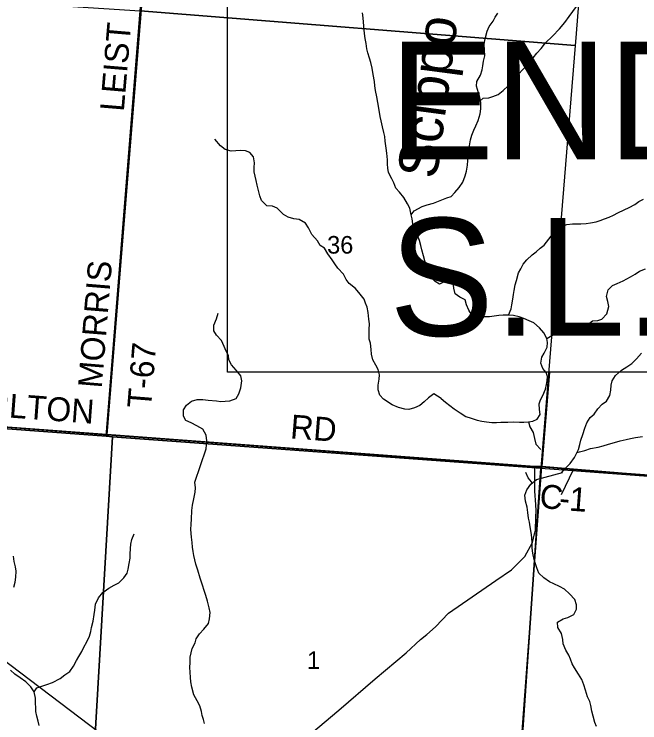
# Model space of a CAD drawing. Extents: x 0 to 42.5, y 0 to 22.
# Drawn here: x 4.816 to 5.56, y 18.534 to 19.377 of the extents above; entities that cross this region are included whole.
import ezdxf

# ---------------------------------------------------------------- set-up
doc = ezdxf.new("R2010")
doc.units = 0
for name, color, linetype in [('GM_X_County_Road', 7, 'Continuous'), ('GM_X_County_Road_Text', 7, 'Continuous'), ('GM_X_Interchange_Ramps', 7, 'Continuous'), ('GM_X_Minor_River', 7, 'Continuous'), ('GM_X_Minor_River_Text', 7, 'Continuous'), ('GM_X_Section', 7, 'Continuous'), ('GM_X_Section_Text', 7, 'Continuous'), ('GM_X_State_Route', 7, 'Continuous'), ('GM_X_Township', 7, 'Continuous'), ('GM_X_Township_Road', 7, 'Continuous'), ('GM_X_Township_Road_Text', 7, 'Continuous'), ('SH_Cut_Line', 7, 'Continuous'), ('SH_Text', 7, 'Continuous')]:
    doc.layers.add(name, color=color, linetype=linetype)

msp = doc.modelspace()

# ---------------------------------------------------------------- linework, layer by layer
at = {"layer": 'GM_X_County_Road'}
msp.add_line((5.48135, 18.83545), (5.4956, 18.83437), dxfattribs=at)
for points in [[(4.34101, 18.92169), (4.67243, 18.89635), (4.75982, 18.88927), (4.92642, 18.87684), (5.43532, 18.83886), (5.44391, 18.83866)], [(5.44391, 18.83866), (5.45223, 18.83795), (5.48135, 18.83545)], [(5.4956, 18.83437), (5.53929, 18.83104), (5.70422, 18.81846)]]:
    msp.add_lwpolyline(points, dxfattribs=at)
at = {"layer": 'GM_X_Interchange_Ramps'}
for points in [[(3.43715, 19.68433), (3.40756, 19.23914), (3.39197, 18.98393), (3.49687, 18.97472), (3.50971, 18.97621), (3.63582, 18.96841), (3.69662, 18.96404), (3.91408, 18.95319), (3.92131, 18.95204), (4.14675, 18.93523), (4.15813, 18.93579), (4.3409, 18.92195), (4.67232, 18.89662), (4.75971, 18.88954), (4.92631, 18.87711), (5.43521, 18.83912), (5.4438, 18.83893), (5.45275, 18.95149)], [(5.32269, 17.21064), (5.36305, 17.75335), (5.38697, 18.0749), (5.4438, 18.83893), (5.43521, 18.83912), (4.92631, 18.87711), (4.75971, 18.88954), (4.67232, 18.89662), (4.3409, 18.92195), (4.15813, 18.93579), (4.14675, 18.93523), (3.92131, 18.95204), (3.91408, 18.95319), (3.69662, 18.96404), (3.63582, 18.96841), (3.50971, 18.97621), (3.49687, 18.97472), (3.39197, 18.98393), (3.37742, 18.98467), (3.37078, 18.98615), (3.11995, 19.00104)], [(5.45275, 18.95149), (5.4438, 18.83893), (5.48124, 18.83572), (5.53918, 18.8313), (5.70411, 18.81873), (5.77651, 18.81321), (5.87419, 18.80629), (5.94448, 18.80075), (6.42536, 18.76104), (6.65154, 18.73968)]]:
    msp.add_lwpolyline(points, dxfattribs=at)
at = {"layer": 'GM_X_Minor_River'}
for points in [[(5.37056, 19.27434), (5.37397, 19.27738), (5.38061, 19.27756), (5.38554, 19.27946), (5.3918, 19.28155), (5.39788, 19.2863), (5.40358, 19.29181), (5.40814, 19.29808), (5.41307, 19.30321), (5.4239, 19.31404), (5.42865, 19.31955), (5.4334, 19.32525), (5.43796, 19.33076), (5.4429, 19.33627), (5.44822, 19.3433), (5.45638, 19.35128), (5.46474, 19.35983), (5.47101, 19.36743), (5.47614, 19.37465), (5.48506, 19.38626)], [(5.24488, 19.29191), (5.24451, 19.29723), (5.2432, 19.3056), (5.24188, 19.31282), (5.24018, 19.31967), (5.23868, 19.3248), (5.23679, 19.33108), (5.23547, 19.33583), (5.23453, 19.34249), (5.2336, 19.34819), (5.23285, 19.35409), (5.23191, 19.36302), (5.23098, 19.37291), (5.23042, 19.3788)], [(5.28843, 19.13864), (5.29185, 19.1432), (5.30134, 19.14833), (5.30741, 19.15023), (5.3148, 19.1525), (5.32296, 19.15573), (5.33055, 19.15858), (5.33586, 19.16028), (5.34004, 19.16503), (5.34536, 19.17112), (5.34973, 19.1772), (5.3524, 19.1848), (5.35392, 19.1905), (5.35526, 19.19773), (5.35584, 19.20305), (5.35661, 19.21103), (5.35738, 19.21598), (5.35777, 19.22073), (5.35873, 19.22757), (5.36044, 19.23328), (5.36273, 19.23917), (5.36501, 19.2443), (5.36786, 19.25076), (5.37053, 19.25856), (5.3713, 19.26464), (5.37112, 19.27205), (5.3698, 19.27814), (5.3683, 19.28365), (5.36584, 19.29145), (5.36623, 19.29715), (5.3708, 19.30476), (5.37289, 19.31084), (5.37366, 19.31578), (5.37424, 19.3213), (5.37595, 19.32776), (5.37559, 19.33441), (5.37522, 19.34145), (5.37637, 19.34791), (5.37866, 19.35703), (5.38113, 19.36255), (5.38588, 19.36882), (5.38816, 19.37357), (5.39139, 19.37851)], [(5.32391, 18.91978), (5.32902, 18.91559), (5.33413, 18.9116), (5.33943, 18.90779), (5.34644, 18.90284), (5.35345, 18.89866), (5.3597, 18.89656), (5.36671, 18.89408), (5.37221, 18.89294), (5.37809, 18.89217), (5.38434, 18.8916), (5.38965, 18.8916), (5.39496, 18.89197), (5.40311, 18.89197), (5.40956, 18.89215), (5.41714, 18.89196), (5.42245, 18.89177), (5.42776, 18.89214), (5.43307, 18.89309), (5.43801, 18.89537), (5.44162, 18.90088), (5.44087, 18.90696), (5.44069, 18.91343), (5.44203, 18.91856), (5.44507, 18.92369), (5.44792, 18.93111), (5.44926, 18.93643), (5.45022, 18.94137), (5.4506, 18.94632), (5.44871, 18.95107), (5.44512, 18.95583), (5.44248, 18.9621), (5.44381, 18.96914), (5.44667, 18.97389), (5.45009, 18.98111), (5.45048, 18.98643), (5.44954, 18.99119), (5.44595, 18.99822), (5.44084, 19.00393), (5.4344, 19.01002), (5.42872, 19.0125), (5.42246, 19.01535), (5.41678, 19.01726), (5.40996, 19.01859), (5.40427, 19.01898), (5.39782, 19.01898), (5.39251, 19.0186), (5.3872, 19.01804), (5.38151, 19.01728), (5.37469, 19.01709), (5.36976, 19.01691), (5.36502, 19.01767), (5.3599, 19.01995), (5.35688, 19.0249), (5.35404, 19.03156), (5.35235, 19.03726), (5.34628, 19.0405), (5.3406, 19.04468), (5.3391, 19.05134), (5.33816, 19.05818), (5.33172, 19.06142), (5.3266, 19.05819), (5.32185, 19.0561), (5.31693, 19.05934), (5.31201, 19.06448), (5.30898, 19.07094), (5.30653, 19.07722), (5.30464, 19.08368), (5.30295, 19.08977), (5.30106, 19.0968), (5.29974, 19.10213), (5.29805, 19.10802), (5.29578, 19.11411), (5.29238, 19.12115), (5.2903, 19.1278), (5.28956, 19.13389), (5.28843, 19.13864), (5.28673, 19.14625), (5.28409, 19.15157), (5.27955, 19.15918), (5.27425, 19.16565), (5.27009, 19.1704), (5.26763, 19.17649), (5.26518, 19.18143), (5.26121, 19.18904), (5.26065, 19.19399), (5.26027, 19.19893), (5.26009, 19.20406), (5.25935, 19.21205), (5.2586, 19.21775), (5.25748, 19.22612), (5.25673, 19.23182), (5.2556, 19.23658), (5.25409, 19.24323), (5.25258, 19.25027), (5.25127, 19.25559), (5.24977, 19.26529), (5.24845, 19.27232), (5.24751, 19.27898), (5.24582, 19.2864), (5.24488, 19.29191)], [(5.32391, 18.91978), (5.31538, 18.92568), (5.30874, 18.92074), (5.30361, 18.91599), (5.29848, 18.91162), (5.29241, 18.90896), (5.28559, 18.90687), (5.28066, 18.90745), (5.27326, 18.90916), (5.26569, 18.9124), (5.25546, 18.91906), (5.25091, 18.92401), (5.24884, 18.93028), (5.24904, 18.93599), (5.25, 18.94283), (5.25039, 18.94816), (5.24907, 18.95443), (5.24623, 18.95957), (5.24283, 18.96603), (5.24114, 18.97288), (5.24058, 18.97839), (5.23983, 18.98562), (5.23832, 18.99037), (5.23834, 19.00197), (5.23873, 19.00862), (5.23798, 19.01452), (5.23723, 19.02213), (5.23592, 19.02859), (5.23403, 19.03334), (5.23252, 19.0381), (5.22741, 19.04419), (5.22192, 19.05084), (5.21454, 19.05674), (5.21094, 19.0615), (5.20754, 19.06778), (5.20111, 19.07519), (5.19751, 19.08014), (5.19411, 19.0849), (5.18919, 19.09212), (5.18503, 19.09897), (5.1801, 19.10221), (5.1767, 19.10772), (5.16989, 19.11514), (5.16592, 19.12294), (5.16252, 19.12865), (5.15494, 19.13302), (5.14849, 19.1336), (5.14205, 19.13569), (5.13618, 19.13893), (5.12898, 19.14654), (5.12311, 19.14864), (5.11648, 19.1494), (5.11023, 19.15549), (5.10815, 19.16119), (5.10665, 19.16728), (5.10514, 19.17374), (5.10382, 19.17945), (5.10156, 19.18972), (5.10138, 19.19466), (5.10177, 19.20036), (5.10064, 19.20759), (5.09629, 19.21253), (5.09099, 19.21482), (5.08568, 19.2152), (5.07961, 19.21464), (5.07411, 19.21445), (5.06691, 19.21636), (5.06142, 19.22054), (5.05461, 19.22834)], [(5.464, 19.124), (5.46712, 19.12488), (5.4734, 19.1269), (5.48043, 19.12796), (5.49029, 19.12785), (5.49655, 19.12835), (5.50149, 19.12906), (5.50852, 19.13031), (5.51327, 19.13159), (5.51822, 19.13363), (5.52394, 19.13584), (5.52908, 19.13826), (5.53423, 19.14086), (5.54186, 19.14439), (5.54777, 19.14737), (5.55426, 19.1509), (5.55904, 19.15427), (5.56457, 19.15725)], [(5.40427, 19.01898), (5.40712, 19.02658), (5.40808, 19.03133), (5.40923, 19.03817), (5.41019, 19.04369), (5.41095, 19.04863), (5.4121, 19.05528), (5.41344, 19.06042), (5.41611, 19.06954), (5.41858, 19.07429), (5.42162, 19.08), (5.4258, 19.08513), (5.43226, 19.09083), (5.437, 19.09444), (5.44175, 19.0988), (5.4465, 19.1026), (5.46334, 19.12377)], [(5.45353, 18.99377), (5.45689, 18.99521), (5.46186, 18.99819), (5.46834, 19.00154), (5.47462, 19.00337), (5.48014, 19.0054), (5.4849, 19.00725), (5.4904, 19.00757), (5.49684, 19.00693), (5.50411, 19.01236), (5.51037, 19.01267), (5.51513, 19.01433), (5.52127, 19.02072), (5.52365, 19.02944), (5.52239, 19.03553), (5.52075, 19.04144), (5.52255, 19.04921), (5.52792, 19.05447), (5.53325, 19.0567), (5.5405, 19.06004), (5.54927, 19.06469), (5.55462, 19.06786), (5.56016, 19.0716), (5.5672, 19.07419)], [(5.04426, 18.85998), (5.04426, 18.85988), (5.04511, 18.86976), (5.04436, 18.87642), (5.0402, 18.88346), (5.03319, 18.88745), (5.02637, 18.89107), (5.01993, 18.89393), (5.01728, 18.89887), (5.01749, 18.90629), (5.0211, 18.91218), (5.02698, 18.91693), (5.03362, 18.91882), (5.04045, 18.91882), (5.0467, 18.91787), (5.05675, 18.91729), (5.06187, 18.91653), (5.06699, 18.91671), (5.07249, 18.91728), (5.08008, 18.91994), (5.08331, 18.92564), (5.0856, 18.93267), (5.08656, 18.94085), (5.08562, 18.94693), (5.08013, 18.95359), (5.07445, 18.96006), (5.07143, 18.96614), (5.07087, 18.97109), (5.06803, 18.97641), (5.06558, 18.98193), (5.06237, 18.98878), (5.0565, 18.99543), (5.05329, 19.00057), (5.05348, 19.00703), (5.05653, 19.01464), (5.05844, 19.02148)], [(5.44954, 18.99119), (5.4535, 18.99376)], [(5.46768, 18.83191), (5.47097, 18.83639), (5.4773, 18.84259), (5.48269, 18.84975), (5.48735, 18.8592), (5.48893, 18.86507), (5.49014, 18.87057), (5.49249, 18.87719), (5.49504, 18.88477), (5.4972, 18.89101), (5.50107, 18.89743), (5.50585, 18.90118), (5.51029, 18.90778), (5.51566, 18.91323), (5.52063, 18.91698), (5.52469, 18.92359), (5.52571, 18.92985), (5.52616, 18.93573), (5.52755, 18.94085), (5.5316, 18.94745), (5.53869, 18.95384), (5.54499, 18.95757), (5.55073, 18.96168), (5.55648, 18.96732), (5.56243, 18.97372)], [(5.42776, 18.89214), (5.42927, 18.88644), (5.43343, 18.8794), (5.43512, 18.87236), (5.43663, 18.86571), (5.44273, 18.85909)], [(5.48561, 18.85568), (5.48845, 18.85633), (5.49473, 18.85798), (5.50177, 18.86037), (5.5107, 18.86217), (5.51679, 18.86363), (5.52326, 18.86546), (5.5303, 18.86766), (5.53695, 18.86949), (5.54418, 18.87112), (5.54931, 18.87239), (5.5552, 18.87347), (5.56356, 18.8749)], [(5.04427, 18.86422), (5.04427, 18.86409)], [(5.04222, 18.53322), (5.04127, 18.53798), (5.03975, 18.54274), (5.03881, 18.54749), (5.03672, 18.55435), (5.03348, 18.56026), (5.02948, 18.56732), (5.02739, 18.57645), (5.02607, 18.58292), (5.0257, 18.58805), (5.02514, 18.59432), (5.02496, 18.59983), (5.02535, 18.60572), (5.02537, 18.61199), (5.02768, 18.62261), (5.03114, 18.62942), (5.03249, 18.63416), (5.03652, 18.64002), (5.04169, 18.64549), (5.04706, 18.65229), (5.04822, 18.65798), (5.049, 18.66538), (5.04806, 18.6709), (5.04578, 18.6787), (5.04407, 18.68555), (5.04179, 18.69165), (5.03989, 18.69793), (5.03723, 18.70612), (5.03458, 18.71564), (5.0321, 18.72268), (5.03078, 18.72782), (5.02964, 18.73315), (5.02889, 18.7379), (5.02813, 18.74304), (5.02757, 18.74874), (5.02682, 18.75482), (5.02626, 18.76413), (5.02628, 18.7704), (5.02667, 18.77629), (5.02727, 18.78654), (5.02824, 18.79299), (5.02978, 18.80058), (5.03114, 18.80855), (5.03172, 18.81367), (5.03078, 18.82033), (5.04426, 18.85988)], [(5.5089, 18.52984), (5.507, 18.5346), (5.50491, 18.54183), (5.50339, 18.54792), (5.50187, 18.55458), (5.50074, 18.55934), (5.49826, 18.56505), (5.49579, 18.57305), (5.49389, 18.57914), (5.49123, 18.58581), (5.48723, 18.59192), (5.48246, 18.59936), (5.47998, 18.60413), (5.47789, 18.60984), (5.47599, 18.6146), (5.47218, 18.62052), (5.46913, 18.62795), (5.46876, 18.63327), (5.46725, 18.6405), (5.46267, 18.64737), (5.4623, 18.65364), (5.46901, 18.65796), (5.47475, 18.65944), (5.48164, 18.663), (5.48491, 18.66944), (5.48492, 18.67437), (5.48321, 18.68085), (5.47672, 18.68773), (5.47061, 18.6929), (5.46469, 18.69618), (5.458, 18.69964), (5.45284, 18.70177), (5.44597, 18.70657), (5.44024, 18.71231), (5.43777, 18.7186), (5.43606, 18.72336), (5.43473, 18.72831), (5.43302, 18.73592), (5.43208, 18.742), (5.43209, 18.74789), (5.43192, 18.75454), (5.43116, 18.76043), (5.43003, 18.76709), (5.42909, 18.77299), (5.42795, 18.77774), (5.42701, 18.7844), (5.42645, 18.79067), (5.42436, 18.79771), (5.42361, 18.80494), (5.42573, 18.81138), (5.43052, 18.81799), (5.43742, 18.82345), (5.46822, 18.832)], [(5.43197, 18.81914), (5.43148, 18.82065), (5.42767, 18.82542), (5.42481, 18.8319)], [(4.83975, 18.57098), (4.84301, 18.5757), (4.85009, 18.57812), (4.85488, 18.57979), (4.86139, 18.58221), (4.87039, 18.5869), (4.87613, 18.59104), (4.88207, 18.59517), (4.88648, 18.6016), (4.89013, 18.60822), (4.89282, 18.61314), (4.89647, 18.619), (4.89858, 18.62392), (4.90223, 18.63055), (4.9053, 18.63736), (4.90704, 18.64267), (4.90781, 18.64741), (4.90993, 18.655), (4.9111, 18.66278), (4.91168, 18.66828), (4.91265, 18.67511), (4.91611, 18.68287), (4.92148, 18.6891), (4.92857, 18.69437), (4.9347, 18.69794), (4.94025, 18.70074), (4.94638, 18.7064), (4.95022, 18.71226), (4.95157, 18.717), (4.95254, 18.72364), (4.9537, 18.7299), (4.95371, 18.73484), (4.95411, 18.74129), (4.95469, 18.7468), (4.95585, 18.7523), (4.95854, 18.75893)], [(4.81553, 18.69538), (4.81708, 18.70145), (4.81786, 18.70752), (4.81806, 18.71455), (4.81731, 18.71987), (4.81598, 18.72615), (4.81504, 18.73243)], [(4.84559, 18.53085), (4.84446, 18.53599), (4.84294, 18.54208), (4.8418, 18.54741), (4.84162, 18.55216), (4.84125, 18.5571), (4.84107, 18.56356), (4.83975, 18.57098), (4.83575, 18.57689), (4.82964, 18.58264), (4.82315, 18.58762), (4.81665, 18.59185), (4.8115, 18.59682)]]:
    msp.add_lwpolyline(points, dxfattribs=at)
at = {"layer": 'GM_X_Section'}
for points in [[(5.48394, 19.34433), (5.48358, 19.34008), (4.96593, 19.38143), (5.01142, 19.88812), (5.52364, 19.8464)], [(4.45285, 19.41472), (4.96593, 19.38143), (4.92537, 18.8751), (4.41842, 18.91278)], [(5.48358, 19.34008), (5.44269, 18.83716), (4.93294, 18.87432), (4.92537, 18.8751), (4.96593, 19.38143)], [(4.41142, 18.91319), (4.41842, 18.91278), (4.92537, 18.8751), (4.93294, 18.87432), (4.90498, 18.39769), (4.37823, 18.43283)], [(5.44269, 18.83716), (5.40881, 18.34747), (4.90498, 18.39769), (4.93294, 18.87432)], [(5.87382, 18.8051), (5.94404, 18.79959), (5.90839, 18.27246), (5.40504, 18.29767), (5.40881, 18.34747), (5.44269, 18.83716)]]:
    msp.add_lwpolyline(points, close=True, dxfattribs=at)
at = {"layer": 'GM_X_State_Route'}
msp.add_lwpolyline([(4.34101, 18.92169), (4.59019, 18.77456), (4.62139, 18.75356), (4.65949, 18.71786), (4.7168, 18.67435), (5.04713, 18.42413), (5.06128, 18.40655), (5.24094, 18.22462), (5.31607, 18.15309)], dxfattribs=at)
at = {"layer": 'GM_X_Township'}
msp.add_lwpolyline([(5.21422, 15.79865), (5.23885, 16.11392), (5.27199, 16.5652), (5.30219, 16.95892), (5.32269, 17.21064), (5.36305, 17.75335), (5.38697, 18.0749), (5.4438, 18.83893), (5.48124, 18.83572), (5.53918, 18.8313), (5.70411, 18.81873), (5.77651, 18.81321), (5.87419, 18.80629), (5.94448, 18.80075), (6.42536, 18.76104), (6.65154, 18.73968)], dxfattribs=at)
at = {"layer": 'GM_X_Township_Road'}
for p, q in [((4.92642, 18.87684), (4.99653, 19.74619)), ((5.46716, 18.80589), (5.48135, 18.83545))]:
    msp.add_line(p, q, dxfattribs=at)
for points in [[(5.43645, 18.79391), (5.43554, 18.80962), (5.43532, 18.83886)], [(5.43665, 18.77887), (5.4369, 18.78631), (5.43645, 18.79391)], [(5.43521, 18.75909), (5.43612, 18.763), (5.43665, 18.77887)], [(5.38912, 18.70333), (5.40756, 18.71599), (5.42369, 18.73211), (5.43282, 18.74882), (5.43521, 18.75909)], [(5.07213, 18.41695), (5.08645, 18.43068), (5.11152, 18.45904), (5.13925, 18.48948), (5.14919, 18.50045), (5.15742, 18.51009), (5.16965, 18.5218), (5.20229, 18.54916), (5.24524, 18.58634), (5.28246, 18.61747), (5.29946, 18.63315), (5.30709, 18.63918), (5.3174, 18.64843), (5.33258, 18.66451), (5.38912, 18.70333)]]:
    msp.add_lwpolyline(points, dxfattribs=at)
at = {"layer": 'SH_Cut_Line'}
for points in [[(6.65154, 18.73968), (6.42536, 18.76104), (5.94448, 18.80075), (5.87419, 18.80629), (5.77651, 18.81321), (5.70411, 18.81873), (5.53918, 18.8313), (5.48124, 18.83572), (5.4438, 18.83893), (5.45275, 18.95149)], [(5.45275, 18.95149), (5.4438, 18.83893), (5.48124, 18.83572), (5.53918, 18.8313), (5.70411, 18.81873), (5.77651, 18.81321), (5.87419, 18.80629), (5.94448, 18.80075), (6.42536, 18.76104), (6.65154, 18.73968)]]:
    msp.add_lwpolyline(points, dxfattribs=at)
at = {"layer": 'SH_Text'}
msp.add_lwpolyline([(5.06974, 19.405), (6.77517, 19.405), (6.77517, 18.95149), (5.06974, 18.95149)], close=True, dxfattribs=at)

# ---------------------------------------------------------------- texts
at = {"layer": 'GM_X_County_Road_Text'}
for s, height, rotation, p in [('TARLTON', 0.028409, 355.72508, (4.73328, 18.90306)), ('RD', 0.028409, 355.52573, (5.14374, 18.87263)), ('C', 0.02841, 354.45698, (5.44014, 18.79005)), ('1', 0.02841, 355.57081, (5.47558, 18.78665)), ('-', 0.02841, 354.61231, (5.46345, 18.78779))]:
    msp.add_text(s, height=height, rotation=rotation, dxfattribs=at).set_placement(p)
at = {"layer": 'GM_X_Minor_River_Text'}
msp.add_text('Scippo', height=0.047349, rotation=82.45258, dxfattribs=at).set_placement((5.3186, 19.18015))
at = {"layer": 'GM_X_Section_Text'}
for s, height, p in [('36', 0.020928, (5.18828, 19.09236)), ('1', 0.02093, (5.16432, 18.59819))]:
    msp.add_text(s, height=height, rotation=0.00001, dxfattribs=at).set_placement(p)
at = {"layer": 'GM_X_Township_Road_Text'}
for s, rotation, p in [('LEIST', 85.21516, (4.94631, 19.26076)), ('MORRIS', 85.34025, (4.92006, 18.93157)), ('T-67', 85.38355, (4.97868, 18.90753))]:
    msp.add_text(s, height=0.028409, rotation=rotation, dxfattribs=at).set_placement(p)
at = {"layer": 'SH_Text'}
for s, p in [('END PROJECT', (5.26202, 19.20458)), ('S.L.M. 9.39', (5.26202, 18.99458))]:
    msp.add_text(s, height=0.14, dxfattribs=at).set_placement(p)

doc.saveas('drawing.dxf')
